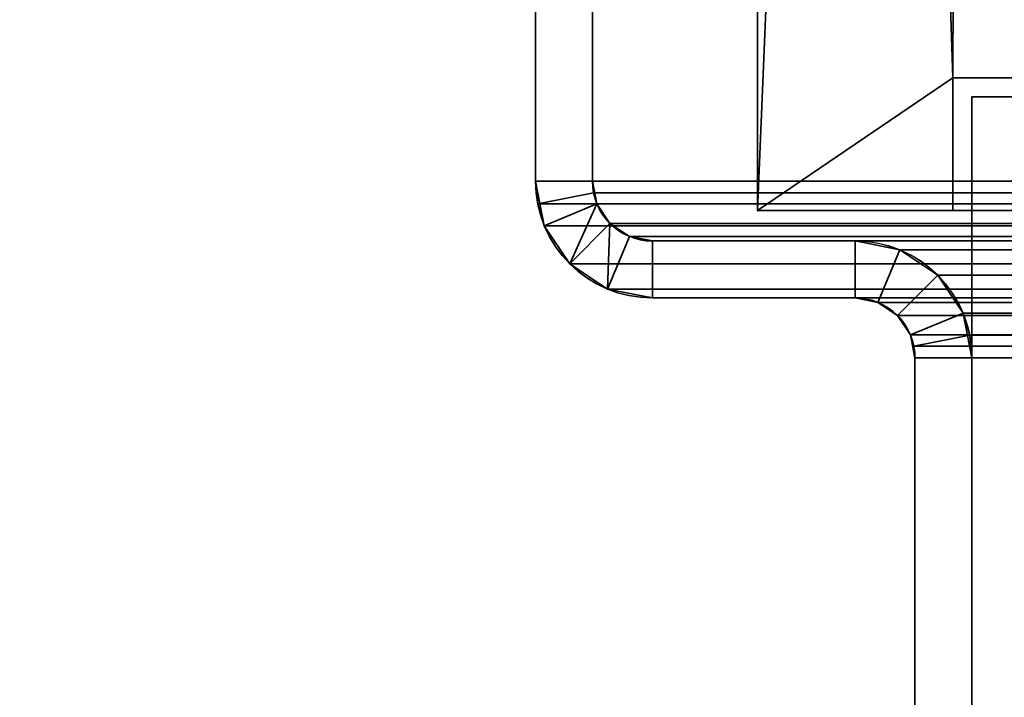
# Model space of a CAD drawing. Header units: millimetres. Extents: x -603 to 3703, y -120 to 249.
# Tile 912 of 1056: x 2462 to 2488, y 54 to 72. Entities that reach past the tile are written whole.
import ezdxf

# ---------------------------------------------------------------- set-up
doc = ezdxf.new("R2010")
doc.units = ezdxf.units.MM
doc.layers.add('151', color=7, linetype='Continuous', true_color=0xffffff)

# ---------------------------------------------------------------- blocks, each defined once
blk = doc.blocks.new('UG_SURFACE_003')
at = {"layer": '151', "color": 252, "linetype": 'Continuous', "lineweight": 35}
for points in [[(3702.5, -30, 2213), (3702.5, 229.8, 2213), (2297.5, 229.8, 2213), (2297.5, -30, 2213)], [(2447.5, -30, 2063), (2447.5, 229.8, 2063), (3552.5, 229.8, 2063), (3552.5, -30, 2063)]]:
    blk.add_3dface(points, dxfattribs=at)
blk = doc.blocks.new('UG_SURFACE_199')
at = {"layer": '151', "color": 41, "linetype": 'Continuous', "lineweight": 35}
for points in [[(2481.85, 66.8, -5), (2481.85, 66.8, 2026.65), (2481.85, 228.45, 2026.65), (2481.85, 228.45, -5)], [(2487, 70.3, -5), (2481.85, 228.45, -5), (2487.5, 228.45, -5), (2487.5, 202.6, -5)], [(2487, 70.3, -5), (2487, 66.8, -5), (2481.85, 66.8, -5), (2481.85, 228.45, -5)], [(2487.5, 202.6, 2021), (2487.5, 228.45, 2021), (2481.85, 228.45, 2026.65), (2481.85, 66.8, 2026.65)], [(2487, 70.3, 2021.5), (2487.5, 202.6, 2021), (2481.85, 66.8, 2026.65)], [(2490, 70.3, -5), (2487, 70.3, -5), (2487.5, 202.6, -5), (2492, 202.6, -5)], [(2487, 70.3, 2021.5), (2490, 70.3, 2018.5), (2492, 202.6, 2016.5), (2487.5, 202.6, 2021)], [(2481.85, 66.8, 2026.65), (2487, 66.8, 2021.5), (2487, 70.3, 2021.5)], [(2487, 70.3, 2021.5), (2487, 66.8, 2021.5), (2487, 66.8, -5), (2487, 70.3, -5)], [(2487, 70.3, 2021.5), (2487, 70.3, -5), (2490, 70.3, -5), (2490, 70.3, 2018.5)], [(2481.85, 66.8, 2026.65), (2481.85, 66.8, -5), (2487, 66.8, -5), (2487, 66.8, 2021.5)]]:
    blk.add_3dface(points, dxfattribs=at)
blk = doc.blocks.new('UG_SURFACE_206')
at = {"layer": '151', "color": 41, "linetype": 'Continuous', "lineweight": 35}
for points in [[(2481.85, 66.8, 2026.65), (3518.15, 66.8, 2026.65), (3518.15, 228.45, 2026.65), (2481.85, 228.45, 2026.65)], [(2481.85, 66.8, 2026.65), (2481.85, 228.45, 2026.65), (2487.5, 228.45, 2021), (2487.5, 202.6, 2021)], [(2481.85, 66.8, 2026.65), (2487.5, 202.6, 2021), (2487, 70.3, 2021.5)], [(2487.5, 202.6, 2021), (2492, 202.6, 2016.5), (2490, 70.3, 2018.5), (2487, 70.3, 2021.5)], [(2487, 70.3, 2021.5), (2487, 66.8, 2021.5), (2481.85, 66.8, 2026.65)], [(3513, 70.3, 2021.5), (3513, 66.8, 2021.5), (2487, 66.8, 2021.5), (2487, 70.3, 2021.5)], [(3510, 70.3, 2018.5), (3513, 70.3, 2021.5), (2487, 70.3, 2021.5), (2490, 70.3, 2018.5)], [(3513, 66.8, 2021.5), (3518.15, 66.8, 2026.65), (2481.85, 66.8, 2026.65), (2487, 66.8, 2021.5)]]:
    blk.add_3dface(points, dxfattribs=at)
blk = doc.blocks.new('UG_SURFACE_220')
at = {"layer": '151', "color": 252, "linetype": 'Continuous', "lineweight": 35}
for points in [[(2489, 69.8, 2009), (2489, 69.8, -7), (2487.5, 69.8, -7), (2487.5, 69.8, 2009)], [(2487.5, 69.8, -7), (2487.5, 48.725, 703.708), (2487.5, 51.577, 706.875)], [(2487.5, 69.8, -7), (2487.5, 40.569, 701.974), (2487.5, 44.831, 701.974)], [(2487.5, 51.577, 706.875), (2487.5, 52.894, 710.929), (2487.5, 69.8, -7)], [(2487.5, 52.894, 710.929), (2487.5, 40.569, 1279.974), (2487.5, 44.831, 1279.974), (2487.5, 69.8, -7)], [(2487.5, 69.8, -7), (2487.5, 36.675, 703.708), (2487.5, 40.569, 701.974)], [(2487.5, 69.8, -7), (2487.5, 23.101, 76.7), (2487.5, 23.101, 79.2), (2487.5, 51.577, 130.375)], [(2487.5, 52.894, 1865.429), (2487.5, 69.8, 2009), (2487.5, 46.869, 1299.364)], [(2487.5, 52.894, 1865.429), (2487.5, 52.448, 1869.667), (2487.5, 69.8, 2009)], [(2487.5, 69.8, -7), (2487.5, 51.577, 1284.875), (2487.5, 52.894, 1288.929)], [(2487.5, 44.831, 701.974), (2487.5, 48.725, 703.708), (2487.5, 69.8, -7)], [(2487.5, 51.577, 130.375), (2487.5, 52.894, 134.429), (2487.5, 69.8, -7)], [(2487.5, 69.8, 2009), (2487.5, 52.448, 1869.667), (2487.5, 50.317, 1873.359)], [(2487.5, 52.894, 1288.929), (2487.5, 69.8, 2009), (2487.5, 69.8, -7)], [(2487.5, 52.894, 1288.929), (2487.5, 52.448, 1293.167), (2487.5, 69.8, 2009)], [(2487.5, 69.8, -7), (2487.5, 44.831, 1279.974), (2487.5, 48.725, 1281.708)], [(2487.5, 52.894, 134.429), (2487.5, 33.823, 706.875), (2487.5, 36.675, 703.708), (2487.5, 69.8, -7)], [(2487.5, 69.8, 2009), (2487.5, 52.448, 1293.167), (2487.5, 50.317, 1296.859)], [(2487.5, 48.725, 1281.708), (2487.5, 51.577, 1284.875), (2487.5, 69.8, -7)], [(2487.5, 50.317, 1873.359), (2487.5, 46.869, 1875.864), (2487.5, 69.8, 2009)], [(2487.5, 50.317, 1296.859), (2487.5, 46.869, 1299.364), (2487.5, 69.8, 2009)], [(2487.5, 46.869, 1875.864), (2487.5, 42.7, 1876.75), (2487.5, 18.38, 2009), (2487.5, 69.8, 2009)], [(2487.5, 69.8, -7), (2487.5, 23.101, 62.8), (2487.5, 23.101, 65.3)], [(2487.5, 23.101, 65.3), (2487.5, 23.101, 76.7), (2487.5, 69.8, -7)], [(2487.5, 69.8, -7), (2487.5, 18.38, -7), (2487.5, 18.38, 62.8), (2487.5, 23.101, 62.8)], [(2489, 18.38, 2009), (2489, 69.8, 2009), (2487.5, 69.8, 2009), (2487.5, 18.38, 2009)], [(2487.5, 18.38, -7), (2487.5, 69.8, -7), (2489, 69.8, -7), (2489, 18.38, -7)]]:
    blk.add_3dface(points, dxfattribs=at)
blk = doc.blocks.new('UG_SURFACE_228')
at = {"layer": '151', "color": 252, "linetype": 'Continuous', "lineweight": 35}
for points in [[(2476, 87.92, 2032.5), (2476, 87.92, -7), (2476, 67.58, -7), (2476, 67.58, 2032.5)], [(2476, 87.92, 2032.5), (2476, 67.58, 2032.5), (2477.5, 67.58, 2031), (2477.5, 87.92, 2031)], [(2476, 67.58, -7), (2476, 87.92, -7), (2477.5, 87.92, -7), (2477.5, 67.58, -7)], [(2477.5, 87.92, 2031), (2477.5, 67.58, 2031), (2477.5, 67.58, -7), (2477.5, 87.92, -7)], [(2476, 67.58, -7), (2476.234, 66.401, -7), (2476.234, 66.401, 2032.266)], [(2476.234, 66.401, 2032.266), (2476.059, 66.979, 2032.441), (2476, 67.58, -7)], [(2476.059, 66.979, 2032.441), (2476, 67.58, 2032.5), (2476, 67.58, -7)], [(2476, 67.58, 2032.5), (2476.059, 66.979, 2032.441), (2477.53, 67.272, 2030.97), (2477.5, 67.58, 2031)], [(2477.5, 67.58, -7), (2477.62, 66.975, -7), (2476.234, 66.401, -7), (2476, 67.58, -7)], [(2477.5, 67.58, -7), (2477.53, 67.272, 2030.97), (2477.62, 66.975, 2030.88)], [(2477.5, 67.58, -7), (2477.5, 67.58, 2031), (2477.53, 67.272, 2030.97)], [(2477.62, 66.975, 2030.88), (2477.62, 66.975, -7), (2477.5, 67.58, -7)], [(2476.059, 66.979, 2032.441), (2476.234, 66.401, 2032.266), (2477.62, 66.975, 2030.88), (2477.53, 67.272, 2030.97)], [(2477.62, 66.975, 2030.88), (2476.234, 66.401, 2032.266), (2476.902, 65.402, 2031.598)], [(2477.62, 66.975, -7), (2477.963, 66.463, -7), (2476.902, 65.402, -7), (2476.234, 66.401, -7)], [(2476.902, 65.402, 2031.598), (2477.901, 64.734, 2030.599), (2477.963, 66.463, 2030.537), (2477.62, 66.975, 2030.88)], [(2477.963, 66.463, 2030.537), (2477.963, 66.463, -7), (2477.62, 66.975, -7), (2477.62, 66.975, 2030.88)], [(2477.901, 64.734, -7), (2476.902, 65.402, -7), (2477.963, 66.463, -7), (2478.475, 66.12, -7)], [(2478.475, 66.12, 2030.025), (2477.963, 66.463, 2030.537), (2477.901, 64.734, 2030.599)], [(2478.475, 66.12, 2030.025), (2478.475, 66.12, -7), (2477.963, 66.463, -7), (2477.963, 66.463, 2030.537)], [(2476.234, 66.401, 2032.266), (2476.234, 66.401, -7), (2476.902, 65.402, -7), (2476.902, 65.402, 2031.598)], [(2479.08, 66, 2029.42), (2478.475, 66.12, 2030.025), (2477.901, 64.734, 2030.599), (2479.08, 64.5, 2029.42)], [(2479.08, 64.5, -7), (2477.901, 64.734, -7), (2478.475, 66.12, -7), (2479.08, 66, -7)], [(2479.08, 66, 2029.42), (2479.08, 66, -7), (2478.475, 66.12, -7), (2478.475, 66.12, 2030.025)], [(2479.08, 66, 2029.42), (2484.42, 66, 2024.08), (2484.42, 66, -7), (2479.08, 66, -7)], [(2484.42, 66, 2024.08), (2479.08, 66, 2029.42), (2479.08, 64.5, 2029.42), (2484.42, 64.5, 2024.08)], [(2479.08, 66, -7), (2484.42, 66, -7), (2484.42, 64.5, -7), (2479.08, 64.5, -7)], [(2485.599, 65.766, 2022.901), (2485.599, 65.766, -7), (2484.42, 66, -7), (2484.42, 66, 2024.08)], [(2484.42, 64.5, 2024.08), (2485.025, 64.38, 2023.475), (2485.599, 65.766, 2022.901), (2484.42, 66, 2024.08)], [(2484.42, 66, -7), (2485.599, 65.766, -7), (2485.025, 64.38, -7), (2484.42, 64.5, -7)], [(2485.025, 64.38, 2023.475), (2485.537, 64.037, 2022.963), (2486.598, 65.098, 2021.902), (2485.599, 65.766, 2022.901)], [(2485.599, 65.766, -7), (2486.598, 65.098, -7), (2485.537, 64.037, -7), (2485.025, 64.38, -7)], [(2486.598, 65.098, 2021.902), (2486.598, 65.098, -7), (2485.599, 65.766, -7), (2485.599, 65.766, 2022.901)], [(2476.902, 65.402, 2031.598), (2476.902, 65.402, -7), (2477.901, 64.734, -7), (2477.901, 64.734, 2030.599)], [(2487.266, 64.099, 2021.235), (2486.598, 65.098, 2021.902), (2485.537, 64.037, 2022.963), (2485.88, 63.525, 2022.62)], [(2485.88, 63.525, -7), (2485.537, 64.037, -7), (2486.598, 65.098, -7), (2487.266, 64.099, -7)], [(2487.266, 64.099, 2021.235), (2487.266, 64.099, -7), (2486.598, 65.098, -7), (2486.598, 65.098, 2021.902)], [(2477.901, 64.734, 2030.599), (2477.901, 64.734, -7), (2479.08, 64.5, -7), (2479.08, 64.5, 2029.42)], [(2479.08, 64.5, 2029.42), (2479.08, 64.5, -7), (2484.42, 64.5, -7), (2484.42, 64.5, 2024.08)], [(2484.42, 64.5, 2024.08), (2484.42, 64.5, -7), (2485.025, 64.38, -7), (2485.025, 64.38, 2023.475)], [(2485.025, 64.38, 2023.475), (2485.025, 64.38, -7), (2485.537, 64.037, -7), (2485.537, 64.037, 2022.963)], [(2487.441, 63.521, 2021.059), (2487.266, 64.099, 2021.235), (2485.88, 63.525, 2022.62), (2485.97, 63.228, 2022.53)], [(2486, 62.92, -7), (2485.88, 63.525, -7), (2487.266, 64.099, -7), (2487.5, 62.92, -7)], [(2487.266, 64.099, -7), (2487.266, 64.099, 2021.235), (2487.441, 63.521, 2021.059)], [(2487.441, 63.521, 2021.059), (2487.5, 62.92, -7), (2487.266, 64.099, -7)], [(2485.537, 64.037, 2022.963), (2485.537, 64.037, -7), (2485.88, 63.525, -7), (2485.88, 63.525, 2022.62)], [(2485.88, 63.525, -7), (2486, 62.92, -7), (2486, 62.92, 2022.5)], [(2486, 62.92, 2022.5), (2485.97, 63.228, 2022.53), (2485.88, 63.525, -7)], [(2485.97, 63.228, 2022.53), (2485.88, 63.525, 2022.62), (2485.88, 63.525, -7)], [(2487.5, 62.92, 2021), (2487.441, 63.521, 2021.059), (2485.97, 63.228, 2022.53), (2486, 62.92, 2022.5)], [(2487.441, 63.521, 2021.059), (2487.5, 62.92, 2021), (2487.5, 62.92, -7)], [(2486, 62.92, 2022.5), (2486, 62.92, -7), (2486, -46.92, -7), (2486, -46.92, 2022.5)], [(2486, 62.92, 2022.5), (2486, -46.92, 2022.5), (2487.5, -46.92, 2021), (2487.5, 62.92, 2021)], [(2486, -46.92, -7), (2486, 62.92, -7), (2487.5, 62.92, -7), (2487.5, -46.92, -7)], [(2487.5, 62.92, 2021), (2487.5, -46.92, 2021), (2487.5, -46.92, -7), (2487.5, 62.92, -7)]]:
    blk.add_3dface(points, dxfattribs=at)
blk = doc.blocks.new('UG_SURFACE_229')
at = {"layer": '151', "color": 252, "linetype": 'Continuous', "lineweight": 35}
for points in [[(2476, 87.92, 2032.5), (2476, 87.92, -7), (2476, 67.58, -7), (2476, 67.58, 2032.5)], [(2476, 87.92, 2032.5), (2476, 67.58, 2032.5), (2477.5, 67.58, 2031), (2477.5, 87.92, 2031)], [(2476, 67.58, -7), (2476, 87.92, -7), (2477.5, 87.92, -7), (2477.5, 67.58, -7)], [(2477.5, 87.92, 2031), (2477.5, 67.58, 2031), (2477.5, 67.58, -7), (2477.5, 87.92, -7)], [(2476, 67.58, -7), (2476.234, 66.401, -7), (2476.234, 66.401, 2032.266)], [(2476.234, 66.401, 2032.266), (2476.059, 66.979, 2032.441), (2476, 67.58, -7)], [(2476.059, 66.979, 2032.441), (2476, 67.58, 2032.5), (2476, 67.58, -7)], [(2476, 67.58, 2032.5), (2476.059, 66.979, 2032.441), (2477.53, 67.272, 2030.97), (2477.5, 67.58, 2031)], [(2477.5, 67.58, -7), (2477.62, 66.975, -7), (2476.234, 66.401, -7), (2476, 67.58, -7)], [(2477.5, 67.58, -7), (2477.53, 67.272, 2030.97), (2477.62, 66.975, 2030.88)], [(2477.5, 67.58, -7), (2477.5, 67.58, 2031), (2477.53, 67.272, 2030.97)], [(2477.62, 66.975, 2030.88), (2477.62, 66.975, -7), (2477.5, 67.58, -7)], [(2476.059, 66.979, 2032.441), (2476.234, 66.401, 2032.266), (2477.62, 66.975, 2030.88), (2477.53, 67.272, 2030.97)], [(2477.62, 66.975, 2030.88), (2476.234, 66.401, 2032.266), (2476.902, 65.402, 2031.598)], [(2477.62, 66.975, -7), (2477.963, 66.463, -7), (2476.902, 65.402, -7), (2476.234, 66.401, -7)], [(2476.902, 65.402, 2031.598), (2477.901, 64.734, 2030.599), (2477.963, 66.463, 2030.537), (2477.62, 66.975, 2030.88)], [(2477.963, 66.463, 2030.537), (2477.963, 66.463, -7), (2477.62, 66.975, -7), (2477.62, 66.975, 2030.88)], [(2477.901, 64.734, -7), (2476.902, 65.402, -7), (2477.963, 66.463, -7), (2478.475, 66.12, -7)], [(2478.475, 66.12, 2030.025), (2477.963, 66.463, 2030.537), (2477.901, 64.734, 2030.599)], [(2478.475, 66.12, 2030.025), (2478.475, 66.12, -7), (2477.963, 66.463, -7), (2477.963, 66.463, 2030.537)], [(2476.234, 66.401, 2032.266), (2476.234, 66.401, -7), (2476.902, 65.402, -7), (2476.902, 65.402, 2031.598)], [(2479.08, 66, 2029.42), (2478.475, 66.12, 2030.025), (2477.901, 64.734, 2030.599), (2479.08, 64.5, 2029.42)], [(2479.08, 64.5, -7), (2477.901, 64.734, -7), (2478.475, 66.12, -7), (2479.08, 66, -7)], [(2479.08, 66, 2029.42), (2479.08, 66, -7), (2478.475, 66.12, -7), (2478.475, 66.12, 2030.025)], [(2479.08, 66, 2029.42), (2484.42, 66, 2024.08), (2484.42, 66, -7), (2479.08, 66, -7)], [(2484.42, 66, 2024.08), (2479.08, 66, 2029.42), (2479.08, 64.5, 2029.42), (2484.42, 64.5, 2024.08)], [(2479.08, 66, -7), (2484.42, 66, -7), (2484.42, 64.5, -7), (2479.08, 64.5, -7)], [(2485.599, 65.766, 2022.901), (2485.599, 65.766, -7), (2484.42, 66, -7), (2484.42, 66, 2024.08)], [(2484.42, 64.5, 2024.08), (2485.025, 64.38, 2023.475), (2485.599, 65.766, 2022.901), (2484.42, 66, 2024.08)], [(2484.42, 66, -7), (2485.599, 65.766, -7), (2485.025, 64.38, -7), (2484.42, 64.5, -7)], [(2485.025, 64.38, 2023.475), (2485.537, 64.037, 2022.963), (2486.598, 65.098, 2021.902), (2485.599, 65.766, 2022.901)], [(2485.599, 65.766, -7), (2486.598, 65.098, -7), (2485.537, 64.037, -7), (2485.025, 64.38, -7)], [(2486.598, 65.098, 2021.902), (2486.598, 65.098, -7), (2485.599, 65.766, -7), (2485.599, 65.766, 2022.901)], [(2476.902, 65.402, 2031.598), (2476.902, 65.402, -7), (2477.901, 64.734, -7), (2477.901, 64.734, 2030.599)], [(2487.266, 64.099, 2021.235), (2486.598, 65.098, 2021.902), (2485.537, 64.037, 2022.963), (2485.88, 63.525, 2022.62)], [(2485.88, 63.525, -7), (2485.537, 64.037, -7), (2486.598, 65.098, -7), (2487.266, 64.099, -7)], [(2487.266, 64.099, 2021.235), (2487.266, 64.099, -7), (2486.598, 65.098, -7), (2486.598, 65.098, 2021.902)], [(2477.901, 64.734, 2030.599), (2477.901, 64.734, -7), (2479.08, 64.5, -7), (2479.08, 64.5, 2029.42)], [(2479.08, 64.5, 2029.42), (2479.08, 64.5, -7), (2484.42, 64.5, -7), (2484.42, 64.5, 2024.08)], [(2484.42, 64.5, 2024.08), (2484.42, 64.5, -7), (2485.025, 64.38, -7), (2485.025, 64.38, 2023.475)], [(2485.025, 64.38, 2023.475), (2485.025, 64.38, -7), (2485.537, 64.037, -7), (2485.537, 64.037, 2022.963)], [(2487.441, 63.521, 2021.059), (2487.266, 64.099, 2021.235), (2485.88, 63.525, 2022.62), (2485.97, 63.228, 2022.53)], [(2486, 62.92, -7), (2485.88, 63.525, -7), (2487.266, 64.099, -7), (2487.5, 62.92, -7)], [(2487.266, 64.099, -7), (2487.266, 64.099, 2021.235), (2487.441, 63.521, 2021.059)], [(2487.441, 63.521, 2021.059), (2487.5, 62.92, -7), (2487.266, 64.099, -7)], [(2485.537, 64.037, 2022.963), (2485.537, 64.037, -7), (2485.88, 63.525, -7), (2485.88, 63.525, 2022.62)], [(2485.88, 63.525, -7), (2486, 62.92, -7), (2486, 62.92, 2022.5)], [(2486, 62.92, 2022.5), (2485.97, 63.228, 2022.53), (2485.88, 63.525, -7)], [(2485.97, 63.228, 2022.53), (2485.88, 63.525, 2022.62), (2485.88, 63.525, -7)], [(2487.5, 62.92, 2021), (2487.441, 63.521, 2021.059), (2485.97, 63.228, 2022.53), (2486, 62.92, 2022.5)], [(2487.441, 63.521, 2021.059), (2487.5, 62.92, 2021), (2487.5, 62.92, -7)], [(2486, 62.92, 2022.5), (2486, 62.92, -7), (2486, -46.92, -7), (2486, -46.92, 2022.5)], [(2486, 62.92, 2022.5), (2486, -46.92, 2022.5), (2487.5, -46.92, 2021), (2487.5, 62.92, 2021)], [(2486, -46.92, -7), (2486, 62.92, -7), (2487.5, 62.92, -7), (2487.5, -46.92, -7)], [(2487.5, 62.92, 2021), (2487.5, -46.92, 2021), (2487.5, -46.92, -7), (2487.5, 62.92, -7)]]:
    blk.add_3dface(points, dxfattribs=at)
blk = doc.blocks.new('UG_SURFACE_230')
at = {"layer": '151', "color": 252, "linetype": 'Continuous', "lineweight": 35}
for points in [[(2476, 67.58, 2032.5), (3524, 67.58, 2032.5), (3524, 87.92, 2032.5), (2476, 87.92, 2032.5)], [(2477.5, 87.92, 2031), (2477.5, 67.58, 2031), (2476, 67.58, 2032.5), (2476, 87.92, 2032.5)], [(2477.5, 67.58, 2031), (2477.5, 87.92, 2031), (3522.5, 87.92, 2031), (3522.5, 67.58, 2031)], [(3524, 67.58, 2032.5), (2476, 67.58, 2032.5), (2476.059, 66.979, 2032.441)], [(2477.5, 67.58, 2031), (2477.53, 67.272, 2030.97), (2476.059, 66.979, 2032.441), (2476, 67.58, 2032.5)], [(3523.941, 66.979, 2032.441), (3524, 67.58, 2032.5), (2476.059, 66.979, 2032.441)], [(2477.53, 67.272, 2030.97), (2477.5, 67.58, 2031), (3522.5, 67.58, 2031)], [(2477.53, 67.272, 2030.97), (3522.5, 67.58, 2031), (3522.47, 67.272, 2030.97)], [(2477.53, 67.272, 2030.97), (2477.62, 66.975, 2030.88), (2476.234, 66.401, 2032.266), (2476.059, 66.979, 2032.441)], [(3522.47, 67.272, 2030.97), (3522.38, 66.975, 2030.88), (2477.62, 66.975, 2030.88), (2477.53, 67.272, 2030.97)], [(2476.059, 66.979, 2032.441), (2476.234, 66.401, 2032.266), (3523.766, 66.401, 2032.266), (3523.941, 66.979, 2032.441)], [(2477.62, 66.975, 2030.88), (2477.963, 66.463, 2030.537), (2476.902, 65.402, 2031.598), (2476.234, 66.401, 2032.266)], [(3522.037, 66.463, 2030.537), (2477.963, 66.463, 2030.537), (2477.62, 66.975, 2030.88), (3522.38, 66.975, 2030.88)], [(2477.901, 64.734, 2030.599), (2476.902, 65.402, 2031.598), (2477.963, 66.463, 2030.537), (2478.475, 66.12, 2030.025)], [(3521.525, 66.12, 2030.025), (2478.475, 66.12, 2030.025), (2477.963, 66.463, 2030.537), (3522.037, 66.463, 2030.537)], [(3523.766, 66.401, 2032.266), (2476.234, 66.401, 2032.266), (2476.902, 65.402, 2031.598), (3523.098, 65.402, 2031.598)], [(2479.08, 64.5, 2029.42), (2477.901, 64.734, 2030.599), (2478.475, 66.12, 2030.025), (2479.08, 66, 2029.42)], [(3520.92, 66, 2029.42), (2479.08, 66, 2029.42), (2478.475, 66.12, 2030.025), (3521.525, 66.12, 2030.025)], [(2484.42, 66, 2024.08), (2479.08, 66, 2029.42), (3520.92, 66, 2029.42), (3515.58, 66, 2024.08)], [(2479.08, 66, 2029.42), (2484.42, 66, 2024.08), (2484.42, 64.5, 2024.08), (2479.08, 64.5, 2029.42)], [(3514.401, 65.766, 2022.901), (2485.599, 65.766, 2022.901), (2484.42, 66, 2024.08), (3515.58, 66, 2024.08)], [(2484.42, 66, 2024.08), (2485.599, 65.766, 2022.901), (2485.025, 64.38, 2023.475), (2484.42, 64.5, 2024.08)], [(2485.599, 65.766, 2022.901), (2486.598, 65.098, 2021.902), (2485.537, 64.037, 2022.963), (2485.025, 64.38, 2023.475)], [(3513.402, 65.098, 2021.902), (2486.598, 65.098, 2021.902), (2485.599, 65.766, 2022.901), (3514.401, 65.766, 2022.901)], [(3523.098, 65.402, 2031.598), (2476.902, 65.402, 2031.598), (2477.901, 64.734, 2030.599), (3522.099, 64.734, 2030.599)], [(2485.88, 63.525, 2022.62), (2485.537, 64.037, 2022.963), (2486.598, 65.098, 2021.902), (2487.266, 64.099, 2021.235)], [(3512.734, 64.099, 2021.235), (2487.266, 64.099, 2021.235), (2486.598, 65.098, 2021.902), (3513.402, 65.098, 2021.902)], [(3522.099, 64.734, 2030.599), (2477.901, 64.734, 2030.599), (2479.08, 64.5, 2029.42), (3520.92, 64.5, 2029.42)], [(2484.42, 64.5, 2024.08), (3515.58, 64.5, 2024.08), (3520.92, 64.5, 2029.42), (2479.08, 64.5, 2029.42)], [(3515.58, 64.5, 2024.08), (2484.42, 64.5, 2024.08), (2485.025, 64.38, 2023.475), (3514.975, 64.38, 2023.475)], [(3514.975, 64.38, 2023.475), (2485.025, 64.38, 2023.475), (2485.537, 64.037, 2022.963), (3514.463, 64.037, 2022.963)], [(2485.97, 63.228, 2022.53), (2485.88, 63.525, 2022.62), (2487.266, 64.099, 2021.235), (2487.441, 63.521, 2021.059)], [(2487.441, 63.521, 2021.059), (2487.266, 64.099, 2021.235), (3512.734, 64.099, 2021.235)], [(2487.441, 63.521, 2021.059), (3512.734, 64.099, 2021.235), (3512.559, 63.521, 2021.059)], [(3514.463, 64.037, 2022.963), (2485.537, 64.037, 2022.963), (2485.88, 63.525, 2022.62), (3514.12, 63.525, 2022.62)], [(3514.03, 63.228, 2022.53), (2485.88, 63.525, 2022.62), (2485.97, 63.228, 2022.53)], [(3514.03, 63.228, 2022.53), (3514.12, 63.525, 2022.62), (2485.88, 63.525, 2022.62)], [(2486, 62.92, 2022.5), (2485.97, 63.228, 2022.53), (2487.441, 63.521, 2021.059), (2487.5, 62.92, 2021)], [(3512.559, 63.521, 2021.059), (2487.5, 62.92, 2021), (2487.441, 63.521, 2021.059)], [(3512.559, 63.521, 2021.059), (3512.5, 62.92, 2021), (2487.5, 62.92, 2021)], [(2485.97, 63.228, 2022.53), (3514, 62.92, 2022.5), (3514.03, 63.228, 2022.53)], [(2485.97, 63.228, 2022.53), (2486, 62.92, 2022.5), (3514, 62.92, 2022.5)], [(2486, -46.92, 2022.5), (3514, -46.92, 2022.5), (3514, 62.92, 2022.5), (2486, 62.92, 2022.5)], [(2487.5, 62.92, 2021), (2487.5, -46.92, 2021), (2486, -46.92, 2022.5), (2486, 62.92, 2022.5)], [(2487.5, -46.92, 2021), (2487.5, 62.92, 2021), (3512.5, 62.92, 2021), (3512.5, -46.92, 2021)]]:
    blk.add_3dface(points, dxfattribs=at)

msp = doc.modelspace()

# ---------------------------------------------------------------- linework, layer by layer
at = {"layer": '151', "color": 252, "linetype": 'Continuous', "lineweight": -3, "true_color": 0x939598}
for p, q in [((2481.85, 66.8, 2026.65), (2481.85, 228.45, 2026.65)), ((2481.85, 66.8, 2026.65), (2481.85, 228.45, 2026.65)), ((2481.85, 66.8, -5), (2481.85, 228.45, -5)), ((2476, 67.58, 2032.5), (2476, 87.92, 2032.5)), ((2476, 67.58, 2032.5), (2476, 87.92, 2032.5)), ((2476, 67.58, 2032.5), (2476, 87.92, 2032.5)), ((2476, 87.92, -7), (2476, 67.58, -7)), ((2476, 87.92, -7), (2476, 67.58, -7)), ((2477.5, 67.58, 2031), (2477.5, 87.92, 2031)), ((2477.5, 67.58, 2031), (2477.5, 87.92, 2031)), ((2477.5, 87.92, -7), (2477.5, 67.58, -7)), ((2477.5, 67.58, 2031), (2477.5, 87.92, 2031)), ((2477.5, 87.92, -7), (2477.5, 67.58, -7)), ((2487, 70.3, -5), (2487, 66.8, -5)), ((2490, 70.3, 2018.5), (2487, 70.3, 2021.5)), ((2487, 70.3, 2021.5), (2490, 70.3, 2018.5)), ((2487, 66.8, 2021.5), (2487, 70.3, 2021.5)), ((2490, 70.3, -5), (2487, 70.3, -5)), ((2487, 66.8, 2021.5), (2487, 70.3, 2021.5)), ((2487, 70.3, 2021.5), (3513, 70.3, 2021.5)), ((2487, 70.3, -5), (2487, 70.3, 2021.5)), ((2489, 69.8, 2009), (2487.5, 69.8, 2009)), ((2489, 69.8, -7), (2487.5, 69.8, -7)), ((2487.5, 69.8, -7), (2487.5, 18.38, -7)), ((2487.5, 69.8, 2009), (2487.5, 69.8, -7)), ((2487.5, 69.8, 2009), (2487.5, 18.38, 2009)), ((2476, 67.58, 2032.5), (2476, 67.58, -7)), ((3524, 67.58, 2032.5), (2476, 67.58, 2032.5)), ((2476, 67.58, 2032.5), (2476, 67.58, -7)), ((2477.5, 67.58, 2031), (2477.5, 67.58, -7)), ((3522.5, 67.58, 2031), (2477.5, 67.58, 2031)), ((2477.5, 67.58, 2031), (2477.5, 67.58, -7)), ((2487, 66.8, 2021.5), (2481.85, 66.8, 2026.65)), ((2481.85, 66.8, -5), (2481.85, 66.8, 2026.65)), ((2481.85, 66.8, 2026.65), (3518.15, 66.8, 2026.65)), ((2481.85, 66.8, 2026.65), (2487, 66.8, 2021.5)), ((2487, 66.8, -5), (2481.85, 66.8, -5)), ((2487, 66.8, 2021.5), (3513, 66.8, 2021.5)), ((2487, 66.8, -5), (2487, 66.8, 2021.5)), ((2484.42, 66, 2024.08), (2479.08, 66, 2029.42)), ((2479.08, 66, -7), (2484.42, 66, -7)), ((2479.08, 66, 2029.42), (2479.08, 66, -7)), ((2484.42, 66, 2024.08), (2479.08, 66, 2029.42)), ((2479.08, 66, 2029.42), (2479.08, 66, -7)), ((2484.42, 66, 2024.08), (2479.08, 66, 2029.42)), ((3520.92, 66, 2029.42), (2479.08, 66, 2029.42)), ((2479.08, 66, -7), (2484.42, 66, -7)), ((2484.42, 66, 2024.08), (2484.42, 66, -7)), ((3515.58, 66, 2024.08), (2484.42, 66, 2024.08)), ((2484.42, 66, 2024.08), (2484.42, 66, -7)), ((3520.92, 64.5, 2029.42), (2479.08, 64.5, 2029.42)), ((2479.08, 64.5, -7), (2484.42, 64.5, -7)), ((2479.08, 64.5, 2029.42), (2479.08, 64.5, -7)), ((2484.42, 64.5, 2024.08), (2479.08, 64.5, 2029.42)), ((2479.08, 64.5, -7), (2484.42, 64.5, -7)), ((2479.08, 64.5, 2029.42), (2479.08, 64.5, -7)), ((2484.42, 64.5, 2024.08), (2479.08, 64.5, 2029.42)), ((2484.42, 64.5, 2024.08), (2479.08, 64.5, 2029.42)), ((2484.42, 64.5, 2024.08), (2484.42, 64.5, -7)), ((3515.58, 64.5, 2024.08), (2484.42, 64.5, 2024.08)), ((2484.42, 64.5, 2024.08), (2484.42, 64.5, -7)), ((2486, 62.92, 2022.5), (2486, 62.92, -7)), ((3514, 62.92, 2022.5), (2486, 62.92, 2022.5)), ((2486, 62.92, -7), (2486, -46.92, -7)), ((2486, 62.92, 2022.5), (2486, 62.92, -7)), ((2486, -46.92, 2022.5), (2486, 62.92, 2022.5)), ((2486, -46.92, 2022.5), (2486, 62.92, 2022.5)), ((2486, -46.92, 2022.5), (2486, 62.92, 2022.5)), ((2486, 62.92, -7), (2486, -46.92, -7)), ((2487.5, 62.92, 2021), (2487.5, 62.92, -7)), ((2487.5, -46.92, 2021), (2487.5, 62.92, 2021)), ((2487.5, -46.92, 2021), (2487.5, 62.92, 2021)), ((2487.5, 62.92, -7), (2487.5, -46.92, -7)), ((2487.5, -46.92, 2021), (2487.5, 62.92, 2021)), ((2487.5, 62.92, 2021), (2487.5, 62.92, -7)), ((3512.5, 62.92, 2021), (2487.5, 62.92, 2021)), ((2487.5, 62.92, -7), (2487.5, -46.92, -7))]:
    msp.add_line(p, q, dxfattribs=at)
at = {"layer": '151', "color": 252, "linetype": 'Continuous', "lineweight": -3, "true_color": 0x939598, "extrusion": (0, 0, -1)}
for radius in [3.08, 3.08, 1.58, 1.58]:
    msp.add_arc((-2479.08, 67.58, 7), radius, 270, 0, dxfattribs=at)
at = {"layer": '151', "color": 252, "linetype": 'Continuous', "lineweight": -3, "true_color": 0x939598}
for radius in [3.08, 3.08, 1.58, 1.58]:
    msp.add_arc((2484.42, 62.92, -7), radius, 0, 90, dxfattribs=at)
at = {"layer": '151', "color": 252, "linetype": 'Continuous', "lineweight": -3, "true_color": 0x939598, "extrusion": (0.707107, 6.12323e-17, 0.707107)}
for centre, major_axis, start_param, end_param in [((2479.08, 67.58, 2029.42), (-3.08, 0, 3.08), 0, 1.570796), ((2479.08, 67.58, 2029.42), (-3.08, 0, 3.08), 0, 1.570796), ((2479.08, 67.58, 2029.42), (-1.58, 0, 1.58), 0, 1.570796), ((2479.08, 67.58, 2029.42), (-1.58, 0, 1.58), 0, 1.570796), ((2484.42, 62.92, 2024.08), (-3.08, 0, 3.08), 3.141593, 4.712389), ((2484.42, 62.92, 2024.08), (-1.58, 0, 1.58), 3.141593, 4.712389)]:
    msp.add_ellipse(centre, major_axis=major_axis, ratio=0.707107, start_param=start_param, end_param=end_param, dxfattribs=at)
at = {"layer": '151', "color": 252, "linetype": 'Continuous', "lineweight": -3, "true_color": 0x939598, "extrusion": (-0.707107, -6.12323e-17, -0.707107)}
for centre, major_axis, start_param, end_param in [((2479.08, 67.58, 2029.42), (-3.08, 0, 3.08), 4.712389, 6.283185), ((2479.08, 67.58, 2029.42), (-1.58, 0, 1.58), 4.712389, 6.283185), ((2484.42, 62.92, 2024.08), (-3.08, 0, 3.08), 1.570796, 3.141593), ((2484.42, 62.92, 2024.08), (-3.08, 0, 3.08), 1.570796, 3.141593), ((2484.42, 62.92, 2024.08), (-1.58, 0, 1.58), 1.570796, 3.141593), ((2484.42, 62.92, 2024.08), (-1.58, 0, 1.58), 1.570796, 3.141593)]:
    msp.add_ellipse(centre, major_axis=major_axis, ratio=0.707107, start_param=start_param, end_param=end_param, dxfattribs=at)

# ---------------------------------------------------------------- block references
at = {"layer": '151', "color": 252, "linetype": 'Continuous', "lineweight": -3, "true_color": 0x939598}
for name in ['UG_SURFACE_003', 'UG_SURFACE_199', 'UG_SURFACE_206', 'UG_SURFACE_228', 'UG_SURFACE_229', 'UG_SURFACE_230', 'UG_SURFACE_220']:
    msp.add_blockref(name, (0, 0), dxfattribs=at)

doc.saveas('drawing.dxf')
